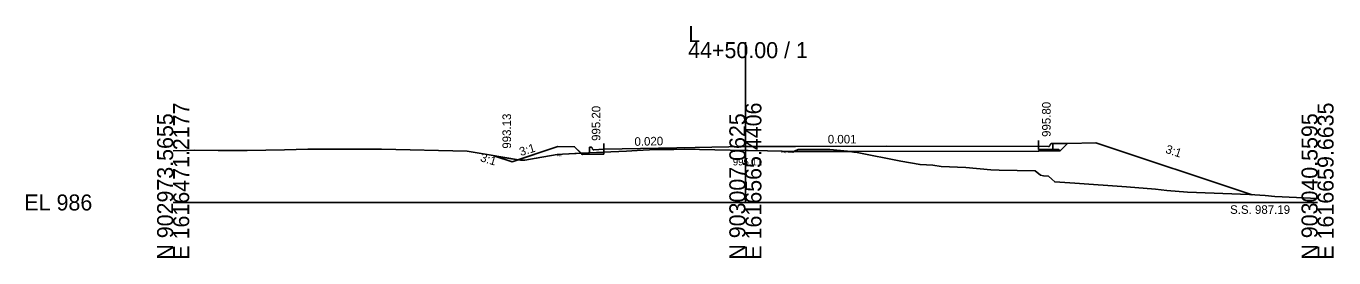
# Model space of a CAD drawing. Extents: x 1009 to 7438, y -1586 to 7964.
# Drawn here: x 4009.2 to 4237.7, y 2414 to 2454.6 of the extents above; entities that cross this region are included whole.
import ezdxf

# ---------------------------------------------------------------- set-up
doc = ezdxf.new("R2010")
doc.units = 0
for name, color, linetype in [('Exist Cross Section Cell', 7, 'Continuous'), ('Exist XS Center Line Elevation Label', 7, 'Continuous'), ('Exist XS Ground Line', 7, 'Continuous'), ('Prop XS Dump Level', 7, 'Continuous'), ('Prop XS Earthwork Shape', 7, 'Continuous'), ('Prop XS EOT Tick Mark', 7, 'Continuous'), ('Prop XS Finish Grade', 7, 'Continuous'), ('Prop XS Finish Grade CurbGutter', 7, 'Continuous'), ('Prop XS Finish Grade Earthwork', 7, 'Continuous'), ('Prop XS Finish Grade Pavement', 7, 'Continuous'), ('Prop XS Hydro Elevations', 7, 'Continuous'), ('Prop XS Pvmt Edge Slope', 7, 'Continuous'), ('Prop XS SE Text', 7, 'Continuous'), ('Prop XS Side Slope Text', 7, 'Continuous'), ('Prop XS SS Elevation Text', 7, 'Continuous'), ('Prop XS Subgrade CurbGutter', 7, 'Continuous'), ('Prop XS Subgrade Earthwork', 7, 'Continuous')]:
    doc.layers.add(name, color=color, linetype=linetype)

msp = doc.modelspace()

# ---------------------------------------------------------------- linework, layer by layer
at = {"layer": 'Exist Cross Section Cell'}
for p, q in [((4134.89, 2423.73), (4134.89, 2451.78)), ((4034.89, 2423.73), (4134.89, 2423.73)), ((4134.89, 2423.73), (4234.89, 2423.73))]:
    msp.add_line(p, q, dxfattribs=at)
at = {"layer": 'Exist XS Ground Line'}
for p, q in [((4034.89, 2432.74), (4037.21, 2432.84)), ((4037.21, 2432.84), (4038.67, 2432.86)), ((4038.67, 2432.86), (4042.78, 2432.85)), ((4042.78, 2432.85), (4046.5, 2432.83)), ((4046.5, 2432.83), (4047.83, 2432.83)), ((4047.83, 2432.83), (4054.33, 2432.94)), ((4054.33, 2432.94), (4058.44, 2433.05)), ((4058.44, 2433.05), (4062.16, 2433.05)), ((4062.16, 2433.05), (4069.05, 2433.08)), ((4069.05, 2433.08), (4071.29, 2433.05)), ((4071.29, 2433.05), (4086.26, 2432.68)), ((4086.26, 2432.68), (4089.75, 2432.1)), ((4089.75, 2432.1), (4095.61, 2431.11)), ((4098.34, 2431.46), (4102.01, 2432.11)), ((4102.01, 2432.11), (4102.6, 2432.15)), ((4102.6, 2432.15), (4102.95, 2432.18)), ((4102.95, 2432.18), (4110.05, 2432.52)), ((4110.05, 2432.52), (4114.11, 2432.7)), ((4114.11, 2432.7), (4115.98, 2432.8)), ((4115.98, 2432.8), (4119.2, 2432.97)), ((4119.2, 2432.97), (4122.4, 2433.02)), ((4122.4, 2433.02), (4124.18, 2433.04)), ((4124.18, 2433.04), (4134.89, 2432.84)), ((4134.89, 2432.84), (4135.36, 2432.83)), ((4135.36, 2432.83), (4138.73, 2432.75)), ((4138.73, 2432.75), (4141.31, 2432.68)), ((4141.31, 2432.68), (4142.38, 2432.6)), ((4142.38, 2432.6), (4143.21, 2432.55)), ((4143.21, 2432.55), (4143.57, 2432.75)), ((4143.57, 2432.75), (4144.1, 2432.99)), ((4144.1, 2432.99), (4145.41, 2432.99)), ((4145.41, 2432.99), (4146.8, 2433)), ((4146.8, 2433), (4148.41, 2432.99)), ((4148.41, 2432.99), (4149.67, 2432.99)), ((4149.67, 2432.99), (4152.76, 2432.7)), ((4152.76, 2432.7), (4153.86, 2432.54)), ((4153.86, 2432.54), (4154.42, 2432.5)), ((4154.42, 2432.5), (4162.03, 2430.97)), ((4095.61, 2431.11), (4096.36, 2431.11)), ((4096.36, 2431.11), (4098.34, 2431.46)), ((4162.03, 2430.97), (4165.42, 2430.36)), ((4165.42, 2430.36), (4167.64, 2430.27)), ((4167.64, 2430.27), (4169.12, 2430.02)), ((4169.12, 2430.02), (4173.41, 2429.86)), ((4173.41, 2429.86), (4177.81, 2429.43)), ((4177.81, 2429.43), (4179.26, 2429.38)), ((4179.26, 2429.38), (4185.52, 2429.24)), ((4185.52, 2429.24), (4186.45, 2428.5)), ((4186.45, 2428.5), (4186.97, 2428.41)), ((4186.97, 2428.41), (4187.85, 2428.31)), ((4187.85, 2428.31), (4188.45, 2427.78)), ((4188.45, 2427.78), (4188.95, 2427.33)), ((4188.95, 2427.33), (4192.45, 2427.11)), ((4192.45, 2427.11), (4201.48, 2426.49)), ((4201.48, 2426.49), (4206.57, 2426.08)), ((4206.57, 2426.08), (4208.56, 2425.8)), ((4208.56, 2425.8), (4212.15, 2425.55)), ((4212.15, 2425.55), (4223.01, 2425.1)), ((4223.01, 2425.1), (4225.74, 2424.95)), ((4225.74, 2424.95), (4227.42, 2424.78)), ((4227.42, 2424.78), (4231.19, 2424.58)), ((4231.19, 2424.58), (4234.89, 2424.42))]:
    msp.add_line(p, q, dxfattribs=at)
at = {"layer": 'Prop XS Dump Level'}
for p, q in [((4110.14, 2433.03), (4126.14, 2433.35)), ((4110.14, 2433.03), (4126.14, 2433.35)), ((4126.14, 2433.35), (4134.89, 2433.53)), ((4126.14, 2433.35), (4134.89, 2433.53)), ((4134.89, 2433.53), (4143.64, 2433.54)), ((4134.89, 2433.53), (4143.64, 2433.54)), ((4143.64, 2433.54), (4159.64, 2433.56)), ((4143.64, 2433.54), (4159.64, 2433.56))]:
    msp.add_line(p, q, dxfattribs=at)
at = {"layer": 'Prop XS Earthwork Shape'}
for points in [[(4206.57, 2426.08), (4208.56, 2425.8), (4212.15, 2425.55), (4223.01, 2425.1), (4223.46, 2425.07), (4196.14, 2434.18), (4191.19, 2434.07), (4189.89, 2432.77), (4186.14, 2432.77), (4186.14, 2432.68), (4153.18, 2432.64), (4153.86, 2432.54), (4154.42, 2432.5), (4162.03, 2430.97), (4165.42, 2430.36), (4167.64, 2430.27), (4169.12, 2430.02), (4173.41, 2429.86), (4177.81, 2429.43), (4179.26, 2429.38), (4185.52, 2429.24), (4186.45, 2428.5), (4186.97, 2428.41), (4187.85, 2428.31), (4188.45, 2427.78), (4188.95, 2427.33), (4192.45, 2427.11), (4201.48, 2426.49)], [(4095.12, 2431.19), (4094.14, 2430.86), (4091.14, 2431.86)], [(4096.36, 2431.11), (4098.34, 2431.46), (4102.01, 2432.11), (4102.6, 2432.15), (4102.95, 2432.18), (4106.18, 2432.33), (4105.05, 2433.47), (4102.14, 2433.53), (4095.12, 2431.19), (4095.61, 2431.11)], [(4106.62, 2432.36), (4106.39, 2432.13), (4106.18, 2432.33)], [(4106.62, 2432.36), (4106.39, 2432.13), (4110.14, 2432.2), (4110.14, 2432.45), (4107.64, 2432.4), (4107.5, 2432.4)], [(4110.14, 2432.45), (4110.14, 2432.53), (4110.05, 2432.52), (4107.64, 2432.4)], [(4141.21, 2432.62), (4142.13, 2432.62), (4141.31, 2432.68), (4141.21, 2432.68)], [(4142.13, 2432.62), (4143.35, 2432.62), (4143.21, 2432.55), (4142.38, 2432.6)], [(4148.41, 2432.99), (4149.67, 2432.99), (4152.76, 2432.7), (4153.18, 2432.64), (4143.64, 2432.62), (4143.35, 2432.62), (4143.57, 2432.75), (4144.1, 2432.99), (4145.41, 2432.99), (4146.8, 2433)]]:
    msp.add_lwpolyline(points, close=True, dxfattribs=at)
at = {"layer": 'Prop XS EOT Tick Mark'}
for p, q in [((4110.14, 2433.03), (4110.14, 2434.03)), ((4186.14, 2433.6), (4186.14, 2434.6))]:
    msp.add_line(p, q, dxfattribs=at)
at = {"layer": 'Prop XS Finish Grade'}
msp.add_line((4188.64, 2434.02), (4191.19, 2434.07), dxfattribs=at)
at = {"layer": 'Prop XS Finish Grade CurbGutter'}
for p, q in [((4188.1, 2433.65), (4188.17, 2433.9)), ((4188.17, 2433.9), (4188.26, 2433.99)), ((4188.39, 2434.02), (4188.26, 2433.99)), ((4188.64, 2434.02), (4188.39, 2434.02)), ((4107.64, 2433.41), (4107.89, 2433.41)), ((4107.89, 2433.41), (4108.02, 2433.38)), ((4108.11, 2433.29), (4108.02, 2433.38)), ((4108.18, 2433.04), (4108.11, 2433.29)), ((4108.27, 2432.95), (4108.18, 2433.04)), ((4108.39, 2432.93), (4108.27, 2432.95)), ((4110.14, 2433.03), (4108.39, 2432.93)), ((4186.14, 2433.6), (4187.89, 2433.53)), ((4187.89, 2433.53), (4188.01, 2433.55)), ((4188.01, 2433.55), (4188.1, 2433.65))]:
    msp.add_line(p, q, dxfattribs=at)
at = {"layer": 'Prop XS Finish Grade Earthwork'}
for p, q in [((4191.19, 2434.07), (4196.14, 2434.18)), ((4196.14, 2434.18), (4223.46, 2425.07)), ((4091.13, 2431.86), (4094.14, 2430.86)), ((4102.14, 2433.53), (4094.14, 2430.86)), ((4105.05, 2433.47), (4102.14, 2433.53))]:
    msp.add_line(p, q, dxfattribs=at)
at = {"layer": 'Prop XS Finish Grade Pavement'}
for p, q in [((4110.14, 2433.03), (4126.14, 2433.35)), ((4126.14, 2433.35), (4134.89, 2433.53)), ((4134.89, 2433.53), (4143.64, 2433.54)), ((4143.64, 2433.54), (4186.14, 2433.6))]:
    msp.add_line(p, q, dxfattribs=at)
at = {"layer": 'Prop XS Pvmt Edge Slope'}
for p, q in [((4106.64, 2432.38), (4106.39, 2432.13)), ((4107.64, 2432.4), (4106.64, 2432.38)), ((4188.64, 2433.02), (4189.64, 2433.02)), ((4189.64, 2433.02), (4189.89, 2432.77))]:
    msp.add_line(p, q, dxfattribs=at)
at = {"layer": 'Prop XS Subgrade CurbGutter'}
for p, q in [((4188.64, 2433.02), (4188.64, 2434.02)), ((4107.64, 2432.4), (4107.64, 2433.41)), ((4110.14, 2432.45), (4107.64, 2432.4)), ((4110.14, 2433.03), (4110.14, 2432.45)), ((4186.14, 2433.6), (4186.14, 2433.02)), ((4186.14, 2433.02), (4188.64, 2433.02))]:
    msp.add_line(p, q, dxfattribs=at)
at = {"layer": 'Prop XS Subgrade Earthwork'}
for p, q in [((4189.89, 2432.77), (4191.19, 2434.07)), ((4106.39, 2432.13), (4105.05, 2433.47)), ((4110.14, 2432.2), (4106.39, 2432.13)), ((4110.14, 2432.2), (4110.14, 2432.53)), ((4141.21, 2432.62), (4141.21, 2432.68)), ((4141.21, 2432.62), (4143.64, 2432.62)), ((4143.64, 2432.62), (4186.14, 2432.68)), ((4186.14, 2432.68), (4186.14, 2432.77)), ((4186.14, 2432.77), (4189.89, 2432.77))]:
    msp.add_line(p, q, dxfattribs=at)

# ---------------------------------------------------------------- texts
at = {"layer": 'Exist Cross Section Cell'}
for s, p in [('L', (4124.89, 2451.78)), ('44+50.00 / 1', (4124.89, 2448.98)), ('EL 986', (4008.89, 2422.33))]:
    msp.add_text(s, height=2.8, dxfattribs=at).set_placement(p)
for s, p in [('E 1616471.2177', (4037.69, 2413.73)), ('E 1616565.4406', (4137.69, 2413.73)), ('E 1616659.6635', (4237.69, 2413.73)), ('N 902973.5655', (4034.89, 2413.73)), ('N 903007.0625', (4134.89, 2413.73)), ('N 903040.5595', (4234.89, 2413.73))]:
    msp.add_text(s, height=2.8, rotation=90, dxfattribs=at).set_placement(p)
at = {"layer": 'Exist XS Center Line Elevation Label'}
msp.add_text('995.11', height=1.25, dxfattribs=at).set_placement((4132.7, 2430.21))
at = {"layer": 'Prop XS Dump Level'}
for p in [(4102.01, 2431.79), (4141.21, 2432.36)]:
    msp.add_text('Eop', height=0.3, dxfattribs=at).set_placement(p)
at = {"layer": 'Prop XS Hydro Elevations'}
for s, p in [('995.80', (4188.24, 2435.2)), ('995.20', (4109.55, 2434.5))]:
    msp.add_text(s, height=1.5, rotation=90, dxfattribs=at).set_placement(p)
at = {"layer": 'Prop XS SE Text'}
for s, rotation, p in [('0.020', 1.1458, (4115.52, 2433.64)), ('0.001', 0.0788, (4149.29, 2434.05))]:
    msp.add_text(s, height=1.5, rotation=rotation, dxfattribs=at).set_placement(p)
at = {"layer": 'Prop XS Side Slope Text'}
for s, rotation, p in [('993.13', 90, (4093.94, 2433.14)), ('3:1', 16.9342, (4095.64, 2431.84)), ('3:1', 343.0658, (4088.45, 2430.98)), ('3:1', 341.5651, (4208.19, 2432.45))]:
    msp.add_text(s, height=1.5, rotation=rotation, dxfattribs=at).set_placement(p)
at = {"layer": 'Prop XS SS Elevation Text'}
msp.add_text('S.S. 987.19', height=1.5, dxfattribs=at).set_placement((4219.6, 2421.74))

doc.saveas('drawing.dxf')
